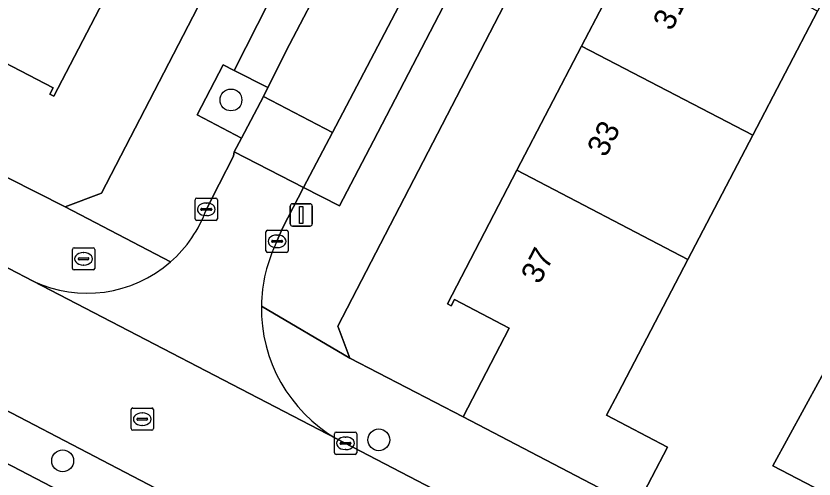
# Model space of a CAD drawing. Extents: x 160349 to 161355, y 381727 to 382854.
# Drawn here: x 160747.8 to 160783.6, y 381971.35 to 381992.12 of the extents above; entities that cross this region are included whole.
import ezdxf

# ---------------------------------------------------------------- set-up
doc = ezdxf.new("R2010")
doc.units = 0
for name, color, linetype in [('IMGEO_Boom', 7, 'Continuous'), ('IMGEO_Brandkraan', 7, 'Continuous'), ('IMGEO_Erf', 7, 'Continuous'), ('IMGEO_Groenvoorziening', 7, 'Continuous'), ('IMGEO_Kolk', 7, 'Continuous'), ('IMGEO_Lichtmast', 7, 'Continuous'), ('IMGEO_Pand', 7, 'Continuous'), ('IMGEO_Pand_nummerreeks', 7, 'Continuous'), ('IMGEO_Parkeervlak_open', 7, 'Continuous'), ('IMGEO_Rijbaan_lokaal_open', 7, 'Continuous'), ('IMGEO_Rioolput', 7, 'Continuous'), ('IMGEO_Voetpad_open', 7, 'Continuous')]:
    doc.layers.add(name, color=color, linetype=linetype)

msp = doc.modelspace()

# ---------------------------------------------------------------- linework, layer by layer
at = {"layer": 'IMGEO_Boom'}
for centre in [(160757.443, 381988.351), (160764.075, 381973.108), (160749.892, 381972.17)]:
    msp.add_circle(centre, 0.489, dxfattribs=at)
at = {"layer": 'IMGEO_Brandkraan'}
for p, q in [((160750.405, 381981.727), (160751.257, 381981.727)), ((160750.33, 381980.801), (160750.33, 381981.653)), ((160750.818, 381981.507), (160750.843, 381981.507)), ((160751.331, 381981.653), (160751.331, 381980.801)), ((160750.589, 381981.221), (160750.589, 381981.233)), ((160751.027, 381981.184), (160750.629, 381981.184)), ((160750.632, 381981.27), (160751.03, 381981.27)), ((160751.073, 381981.233), (160751.073, 381981.221)), ((160751.257, 381980.727), (160750.405, 381980.727)), ((160750.841, 381980.947), (160750.816, 381980.947))]:
    msp.add_line(p, q, dxfattribs=at)
for points in [[(160750.405, 381981.727), (160751.257, 381981.727)], [(160750.33, 381980.801), (160750.33, 381981.653)], [(160751.331, 381981.653), (160751.331, 381980.801)], [(160751.257, 381980.727), (160750.405, 381980.727)]]:
    msp.add_lwpolyline(points, dxfattribs=at)
for centre, radius, start, end in [((160750.407, 381981.651), 0.0765, 91.552, 178.448), ((160750.407, 381981.651), 0.0765, 91.552, 178.448), ((160751.255, 381981.651), 0.0765, 1.552, 88.448), ((160751.255, 381981.651), 0.0765, 1.552, 88.448), ((160750.629, 381981.23), 0.0403, 85.8775, 175.7526), ((160750.626, 381981.22), 0.0366, 178.938, 274.7102), ((160751.03, 381981.227), 0.043, 264.8664, 352.4533), ((160751.034, 381981.232), 0.0386, 1.7309, 96.639), ((160750.407, 381980.803), 0.0765, 181.552, 268.448), ((160750.407, 381980.803), 0.0765, 181.552, 268.448), ((160751.255, 381980.803), 0.0765, 271.552, 358.448), ((160751.255, 381980.803), 0.0765, 271.552, 358.448)]:
    msp.add_arc(centre, radius, start, end, dxfattribs=at)
for centre, major_axis, ratio, start_param, end_param in [((160750.817, 381981.227), (-0.387, 0.002), 0.722429, 4.712389, 7.853982), ((160750.842, 381981.227), (-0.39, 0.002), 0.717154, 1.570796, 4.712389)]:
    msp.add_ellipse(centre, major_axis=major_axis, ratio=ratio, start_param=start_param, end_param=end_param, dxfattribs=at)
at = {"layer": 'IMGEO_Erf'}
for points in [[(160733.5, 381991.897), (160750, 381983.553), (160751.631, 381984.178), (160759.835, 382000), (160785.858, 382050.188), (160815.372, 382106.589)], [(160745.9, 382000.319), (160748.744, 382005.91), (160751.588, 382011.501), (160754.434, 382017.095), (160757.276, 382022.682), (160760.117, 382028.266), (160762.969, 382033.873), (160765.817, 382039.47), (160768.729, 382045.195), (160772.349, 382043.313), (160776.786, 382041.007), (160773.819, 382035.302), (160770.925, 382029.735), (160768.031, 382024.169), (160765.136, 382018.602), (160762.242, 382013.036), (160759.347, 382007.469), (160756.453, 382001.903), (160755.464, 382000), (160753.559, 381996.337), (160749.492, 381988.516), (160749.315, 381988.608), (160749.463, 381988.892), (160742.16, 381992.689)], [(160804.117, 382031.313), (160801.209, 382025.746), (160798.302, 382020.179), (160795.393, 382014.61), (160795.301, 382014.433), (160792.486, 382009.043), (160789.577, 382003.472), (160787.764, 382000), (160786.67, 381997.904), (160783.762, 381992.338), (160780.853, 381986.767), (160777.945, 381981.199), (160774.817, 381975.208), (160774.299, 381974.216), (160777.031, 381972.789), (160775.619, 381970.085)], [(160784.683, 381970.419), (160781.758, 381971.946), (160784.566, 381977.088), (160784.66, 381977.031), (160787.936, 381982.486), (160789.608, 381985.27), (160792.313, 381983.646), (160792.384, 381983.766), (160789.439, 381985.522), (160791.194, 381988.466), (160794.682, 381994.315), (160797.882, 381992.406), (160798.534, 381993.499), (160795.366, 381995.432), (160797.722, 381999.292), (160800.411, 382003.702), (160803.579, 382001.769)]]:
    msp.add_lwpolyline(points, dxfattribs=at)
msp.add_lwpolyline([(160784.789, 382013.052), (160787.693, 382018.623), (160790.596, 382024.194), (160793.5, 382029.764), (160796.403, 382035.335), (160799.307, 382040.906), (160802.279, 382046.609), (160803.414, 382046.017), (160804.762, 382048.597), (160800.003, 382051.064), (160773.531, 382000), (160762.232, 381978.206), (160762.776, 381976.768), (160767.854, 381974.139), (160769.932, 381978.12), (160767.476, 381979.401), (160767.328, 381979.118), (160767.151, 381979.21), (160770.272, 381985.198), (160773.176, 381990.769), (160776.079, 381996.34), (160777.987, 382000), (160778.983, 382001.911), (160781.886, 382007.481)], close=True, dxfattribs=at)
at = {"layer": 'IMGEO_Groenvoorziening'}
msp.add_lwpolyline([(160758.898, 381988.506), (160759.1, 381988.908), (160757.58, 381989.672), (160757.09, 381989.919), (160755.927, 381987.689), (160757.919, 381986.643)], close=True, dxfattribs=at)
at = {"layer": 'IMGEO_Kolk'}
for p, q in [((160755.836, 381983.022), (160755.836, 381983.874)), ((160755.911, 381983.948), (160756.763, 381983.948)), ((160756.837, 381983.874), (160756.837, 381983.022)), ((160756.138, 381983.491), (160756.536, 381983.491)), ((160756.324, 381983.728), (160756.349, 381983.728)), ((160756.095, 381983.442), (160756.095, 381983.454)), ((160756.533, 381983.405), (160756.135, 381983.405)), ((160756.347, 381983.168), (160756.322, 381983.168)), ((160756.579, 381983.454), (160756.579, 381983.442)), ((160756.763, 381982.948), (160755.911, 381982.948)), ((160759.011, 381981.586), (160759.011, 381982.438)), ((160759.086, 381982.512), (160759.938, 381982.512)), ((160760.012, 381982.438), (160760.012, 381981.586)), ((160759.499, 381982.292), (160759.524, 381982.292)), ((160759.27, 381982.006), (160759.27, 381982.018)), ((160759.708, 381981.969), (160759.31, 381981.969)), ((160759.313, 381982.055), (160759.711, 381982.055)), ((160759.522, 381981.732), (160759.497, 381981.732)), ((160759.754, 381982.018), (160759.754, 381982.006)), ((160759.938, 381981.512), (160759.086, 381981.512)), ((160762.083, 381972.529), (160762.083, 381973.381)), ((160762.158, 381973.455), (160763.01, 381973.455)), ((160762.571, 381973.235), (160762.596, 381973.235)), ((160763.084, 381973.381), (160763.084, 381972.529)), ((160762.342, 381972.949), (160762.342, 381972.961)), ((160762.78, 381972.912), (160762.382, 381972.912)), ((160762.385, 381972.998), (160762.783, 381972.998)), ((160762.826, 381972.961), (160762.826, 381972.949)), ((160763.01, 381972.455), (160762.158, 381972.455)), ((160762.594, 381972.675), (160762.569, 381972.675))]:
    msp.add_line(p, q, dxfattribs=at)
for points in [[(160755.836, 381983.022), (160755.836, 381983.874)], [(160755.911, 381983.948), (160756.763, 381983.948)], [(160756.837, 381983.874), (160756.837, 381983.022)], [(160756.763, 381982.948), (160755.911, 381982.948)], [(160759.011, 381981.586), (160759.011, 381982.438)], [(160759.086, 381982.512), (160759.938, 381982.512)], [(160760.012, 381982.438), (160760.012, 381981.586)], [(160759.938, 381981.512), (160759.086, 381981.512)], [(160762.083, 381972.529), (160762.083, 381973.381)], [(160762.158, 381973.455), (160763.01, 381973.455)], [(160763.084, 381973.381), (160763.084, 381972.529)], [(160763.01, 381972.455), (160762.158, 381972.455)]]:
    msp.add_lwpolyline(points, dxfattribs=at)
for centre, radius, start, end in [((160755.913, 381983.872), 0.0765, 91.552, 178.448), ((160755.913, 381983.872), 0.0765, 91.552, 178.448), ((160756.761, 381983.872), 0.0765, 1.552, 88.448), ((160756.761, 381983.872), 0.0765, 1.552, 88.448), ((160756.135, 381983.451), 0.0403, 85.8775, 175.7526), ((160756.54, 381983.453), 0.0386, 1.7309, 96.639), ((160756.132, 381983.441), 0.0366, 178.938, 274.7102), ((160756.536, 381983.448), 0.043, 264.8664, 352.4533), ((160755.913, 381983.024), 0.0765, 181.552, 268.448), ((160755.913, 381983.024), 0.0765, 181.552, 268.448), ((160756.761, 381983.024), 0.0765, 271.552, 358.448), ((160756.761, 381983.024), 0.0765, 271.552, 358.448), ((160759.088, 381982.436), 0.0765, 91.552, 178.448), ((160759.088, 381982.436), 0.0765, 91.552, 178.448), ((160759.936, 381982.436), 0.0765, 1.552, 88.448), ((160759.936, 381982.436), 0.0765, 1.552, 88.448), ((160759.31, 381982.015), 0.0403, 85.8775, 175.7526), ((160759.307, 381982.005), 0.0366, 178.938, 274.7102), ((160759.711, 381982.012), 0.043, 264.8664, 352.4533), ((160759.715, 381982.017), 0.0386, 1.7309, 96.639), ((160759.088, 381981.588), 0.0765, 181.552, 268.448), ((160759.088, 381981.588), 0.0765, 181.552, 268.448), ((160759.936, 381981.588), 0.0765, 271.552, 358.448), ((160759.936, 381981.588), 0.0765, 271.552, 358.448), ((160762.16, 381973.379), 0.0765, 91.552, 178.448), ((160762.16, 381973.379), 0.0765, 91.552, 178.448), ((160763.008, 381973.379), 0.0765, 1.552, 88.448), ((160763.008, 381973.379), 0.0765, 1.552, 88.448), ((160762.382, 381972.958), 0.0403, 85.8775, 175.7526), ((160762.379, 381972.948), 0.0366, 178.938, 274.7102), ((160762.783, 381972.955), 0.043, 264.8664, 352.4533), ((160762.787, 381972.96), 0.0386, 1.7309, 96.639), ((160762.16, 381972.531), 0.0765, 181.552, 268.448), ((160762.16, 381972.531), 0.0765, 181.552, 268.448), ((160763.008, 381972.531), 0.0765, 271.552, 358.448), ((160763.008, 381972.531), 0.0765, 271.552, 358.448)]:
    msp.add_arc(centre, radius, start, end, dxfattribs=at)
for centre, major_axis, ratio, start_param, end_param in [((160756.323, 381983.448), (-0.387, 0.002), 0.722429, 4.712389, 7.853982), ((160756.348, 381983.448), (-0.39, 0.002), 0.717154, 1.570796, 4.712389), ((160759.498, 381982.012), (-0.387, 0.002), 0.722429, 4.712389, 7.853982), ((160759.523, 381982.012), (-0.39, 0.002), 0.717154, 1.570796, 4.712389), ((160762.57, 381972.955), (-0.387, 0.002), 0.722429, 4.712389, 7.853982), ((160762.595, 381972.955), (-0.39, 0.002), 0.717154, 1.570796, 4.712389)]:
    msp.add_ellipse(centre, major_axis=major_axis, ratio=ratio, start_param=start_param, end_param=end_param, dxfattribs=at)
at = {"layer": 'IMGEO_Lichtmast'}
for p, q in [((160760.099, 381982.794), (160760.099, 381983.594)), ((160760.099, 381983.594), (160760.099, 381982.794)), ((160760.199, 381983.694), (160760.989, 381983.694)), ((160760.989, 381983.694), (160760.199, 381983.694)), ((160761.089, 381983.594), (160761.089, 381982.794)), ((160761.089, 381982.794), (160761.089, 381983.594)), ((160760.989, 381982.694), (160760.199, 381982.694)), ((160760.199, 381982.694), (160760.989, 381982.694))]:
    msp.add_line(p, q, dxfattribs=at)
msp.add_lwpolyline([(160760.519, 381983.569), (160760.669, 381983.569), (160760.669, 381982.819), (160760.519, 381982.819), (160760.519, 381983.569)], dxfattribs=at)
for centre, start, end in [((160760.199, 381983.594), 90, 180), ((160760.199, 381983.594), 90, 180), ((160760.989, 381983.594), 0, 90), ((160760.989, 381983.594), 360, 90), ((160760.199, 381982.794), 180, 270), ((160760.199, 381982.794), 180, 270), ((160760.989, 381982.794), 270, 0), ((160760.989, 381982.794), 270, 0)]:
    msp.add_arc(centre, 0.1, start, end, dxfattribs=at)
at = {"layer": 'IMGEO_Pand'}
for points in [[(160745.9, 382000.319), (160745.737, 382000), (160741.835, 381992.497), (160742.013, 381992.405), (160742.16, 381992.689), (160749.463, 381988.892), (160749.315, 381988.608), (160749.492, 381988.516), (160753.559, 381996.337)], [(160773.176, 381990.769), (160780.853, 381986.767), (160783.762, 381992.338), (160776.079, 381996.34)], [(160773.176, 381990.769), (160770.272, 381985.198), (160777.945, 381981.199), (160780.853, 381986.767)], [(160777.945, 381981.199), (160770.272, 381985.198), (160767.151, 381979.21), (160767.328, 381979.118), (160767.476, 381979.401), (160769.932, 381978.12), (160767.854, 381974.139), (160775.619, 381970.085), (160777.031, 381972.789), (160774.299, 381974.216), (160774.817, 381975.208)], [(160787.44, 381975.533), (160784.66, 381977.031), (160784.566, 381977.088), (160781.758, 381971.946), (160784.683, 381970.419)]]:
    msp.add_lwpolyline(points, close=True, dxfattribs=at)
at = {"layer": 'IMGEO_Parkeervlak_open'}
for points in [[(160795.072, 382050.062), (160794.879, 382049.702), (160793.507, 382047.137), (160789.792, 382040.194), (160782.677, 382026.521), (160774.644, 382011.118), (160768.848, 382000), (160765.268, 381993.133), (160761.994, 381986.897), (160760.696, 381984.426), (160762.308, 381983.597), (160763.831, 381986.517), (160768.143, 381994.815), (160766.839, 381995.494), (160767.947, 381997.622), (160769.249, 381996.944), (160770.837, 382000), (160777.733, 382013.169), (160776.339, 382013.968), (160777.422, 382016.101), (160778.883, 382015.364), (160783.397, 382023.984)], [(160783.255, 381955.714), (160715.001, 381991.317)], [(160717.041, 381987.846), (160780.324, 381954.898), (160781.656, 381954.201), (160782.21, 381955.203)]]:
    msp.add_lwpolyline(points, dxfattribs=at)
msp.add_lwpolyline([(160781.354, 382031.635), (160783.446, 382035.626), (160781.97, 382036.426), (160781.638, 382035.839), (160774.373, 382022.01), (160775.808, 382021.286), (160774.61, 382019.076), (160773.244, 382019.859), (160768.276, 382010.4), (160769.755, 382009.649), (160768.539, 382007.462), (160767.141, 382008.239), (160762.814, 382000), (160757.58, 381989.672), (160759.1, 381988.908), (160760.069, 381990.833), (160764.87, 382000), (160767.923, 382005.828)], close=True, dxfattribs=at)
at = {"layer": 'IMGEO_Rijbaan_lokaal_open'}
for points in [[(160782.677, 382026.521), (160789.792, 382040.194), (160793.507, 382047.137), (160790.333, 382048.763), (160787.675, 382043.693), (160786.672, 382041.78), (160784.524, 382037.682), (160784.468, 382037.576), (160784.399, 382037.445), (160783.446, 382035.626), (160781.354, 382031.635), (160767.923, 382005.828), (160764.87, 382000), (160760.069, 381990.833), (160759.1, 381988.908), (160758.898, 381988.506), (160761.994, 381986.897), (160765.268, 381993.133), (160768.848, 382000), (160774.644, 382011.118)], [(160761.994, 381986.897), (160758.898, 381988.506), (160757.919, 381986.643), (160757.593, 381986.023), (160760.696, 381984.426)]]:
    msp.add_lwpolyline(points, close=True, dxfattribs=at)
for points in [[(160785.618, 381960.974), (160781.553, 381963.11), (160781.17, 381963.286), (160777.797, 381965.04), (160762.166, 381973.173), (160748.564, 381980.227), (160746.374, 381981.355), (160732.107, 381988.766), (160728.732, 381990.538), (160728.308, 381990.75), (160724.251, 381992.846), (160710.476, 382000), (160707.982, 382001.295)], [(160706.406, 381995.796), (160707.13, 381995.404), (160707.448, 381995.226), (160715.001, 381991.317), (160783.255, 381955.714)], [(160759.507, 381982.012), (160759.763, 381982.633), (160760.459, 381983.965), (160760.696, 381984.426), (160757.593, 381986.023), (160757.553, 381985.834), (160756.92, 381984.577), (160756.338, 381983.447)], [(160748.564, 381980.227), (160762.166, 381973.173)]]:
    msp.add_lwpolyline(points, dxfattribs=at)
for centre, radius, start, end in [((160750.987, 381985.366), 5.685, 311.1518, 340.267), ((160765.575, 381979.013), 6.769, 153.6989, 179.1783), ((160750.989, 381985.371), 5.687, 244.7617, 311.1053), ((160765.562, 381979.013), 6.756, 179.1782, 239.8219)]:
    msp.add_arc(centre, radius, start, end, dxfattribs=at)
at = {"layer": 'IMGEO_Rioolput'}
for p, q in [((160753.038, 381974.538), (160753.89, 381974.538)), ((160752.963, 381973.612), (160752.963, 381974.464)), ((160753.451, 381974.318), (160753.476, 381974.318)), ((160753.964, 381974.464), (160753.964, 381973.612)), ((160753.222, 381974.032), (160753.222, 381974.044)), ((160753.66, 381973.995), (160753.262, 381973.995)), ((160753.265, 381974.081), (160753.663, 381974.081)), ((160753.706, 381974.044), (160753.706, 381974.032)), ((160753.89, 381973.538), (160753.038, 381973.538)), ((160753.474, 381973.758), (160753.449, 381973.758))]:
    msp.add_line(p, q, dxfattribs=at)
for points in [[(160753.038, 381974.538), (160753.89, 381974.538)], [(160752.963, 381973.612), (160752.963, 381974.464)], [(160753.964, 381974.464), (160753.964, 381973.612)], [(160753.89, 381973.538), (160753.038, 381973.538)]]:
    msp.add_lwpolyline(points, dxfattribs=at)
for centre, radius, start, end in [((160753.04, 381974.462), 0.0765, 91.552, 178.448), ((160753.04, 381974.462), 0.0765, 91.552, 178.448), ((160753.888, 381974.462), 0.0765, 1.552, 88.448), ((160753.888, 381974.462), 0.0765, 1.552, 88.448), ((160753.262, 381974.041), 0.0403, 85.8775, 175.7526), ((160753.259, 381974.031), 0.0366, 178.938, 274.7102), ((160753.663, 381974.038), 0.043, 264.8664, 352.4533), ((160753.667, 381974.043), 0.0386, 1.7309, 96.639), ((160753.04, 381973.614), 0.0765, 181.552, 268.448), ((160753.04, 381973.614), 0.0765, 181.552, 268.448), ((160753.888, 381973.614), 0.0765, 271.552, 358.448), ((160753.888, 381973.614), 0.0765, 271.552, 358.448)]:
    msp.add_arc(centre, radius, start, end, dxfattribs=at)
for centre, major_axis, ratio, start_param, end_param in [((160753.45, 381974.038), (-0.387, 0.002), 0.722429, 4.712389, 7.853982), ((160753.475, 381974.038), (-0.39, 0.002), 0.717154, 1.570796, 4.712389)]:
    msp.add_ellipse(centre, major_axis=major_axis, ratio=ratio, start_param=start_param, end_param=end_param, dxfattribs=at)
at = {"layer": 'IMGEO_Voetpad_open'}
for points in [[(160830.101, 382132.01), (160817.137, 382109.957), (160817.107, 382109.905), (160815.372, 382106.589), (160785.858, 382050.188), (160759.835, 382000), (160751.631, 381984.178), (160750, 381983.553), (160754.728, 381981.086)], [(160758.807, 381979.11), (160762.776, 381976.768), (160762.232, 381978.206), (160773.531, 382000), (160800.003, 382051.064), (160800.514, 382052.05), (160800.981, 382052.95), (160826.52, 382101.729)], [(160757.553, 381985.834), (160757.593, 381986.023), (160757.919, 381986.643), (160755.927, 381987.689), (160757.09, 381989.919), (160757.58, 381989.672), (160762.814, 382000), (160767.141, 382008.239), (160766.553, 382008.565), (160767.672, 382010.706), (160768.276, 382010.4), (160773.244, 382019.859)], [(160777.733, 382013.169), (160770.837, 382000), (160769.249, 381996.944), (160770.076, 381996.514), (160768.967, 381994.385), (160768.143, 381994.815), (160763.831, 381986.517), (160762.308, 381983.597), (160760.696, 381984.426), (160760.459, 381983.965), (160759.763, 381982.633), (160759.507, 381982.012)], [(160707.982, 382001.295), (160710.476, 382000), (160724.251, 381992.846), (160724.48, 381993.29), (160728.537, 381991.194), (160728.308, 381990.75), (160728.732, 381990.538), (160728.964, 381990.98), (160732.339, 381989.208), (160732.107, 381988.766), (160746.374, 381981.355), (160748.564, 381980.227)], [(160754.728, 381981.086), (160750, 381983.553), (160733.5, 381991.897)], [(160782.21, 381955.203), (160781.656, 381954.201), (160780.324, 381954.898), (160717.041, 381987.846)], [(160756.338, 381983.447), (160756.92, 381984.577), (160757.553, 381985.834)], [(160783.876, 381965.754), (160782.605, 381966.438), (160782.552, 381966.466), (160775.619, 381970.085), (160767.854, 381974.139), (160762.776, 381976.768), (160758.807, 381979.11)], [(160762.166, 381973.173), (160777.797, 381965.04), (160778.004, 381965.439), (160781.377, 381963.685), (160781.17, 381963.286), (160781.553, 381963.11), (160781.762, 381963.508), (160785.827, 381961.372), (160785.618, 381960.974), (160798.792, 381954.127), (160799.884, 381953.571)]]:
    msp.add_lwpolyline(points, dxfattribs=at)
for centre, radius, start, end in [((160750.987, 381985.366), 5.685, 311.1518, 340.267), ((160765.575, 381979.013), 6.769, 153.6989, 179.1783), ((160750.989, 381985.371), 5.687, 244.7617, 311.1053), ((160765.562, 381979.013), 6.756, 179.1782, 239.8219)]:
    msp.add_arc(centre, radius, start, end, dxfattribs=at)

# ---------------------------------------------------------------- texts
at = {"layer": 'IMGEO_Pand_nummerreeks'}
for s, rotation, p in [('31', 62.4764, (160777.207, 381991.406)), ('33', 62.4683, (160774.252, 381985.737)), ('37', 62.471, (160771.286, 381980.047))]:
    msp.add_text(s, height=1, rotation=rotation, dxfattribs=at).set_placement(p)

doc.saveas('drawing.dxf')
